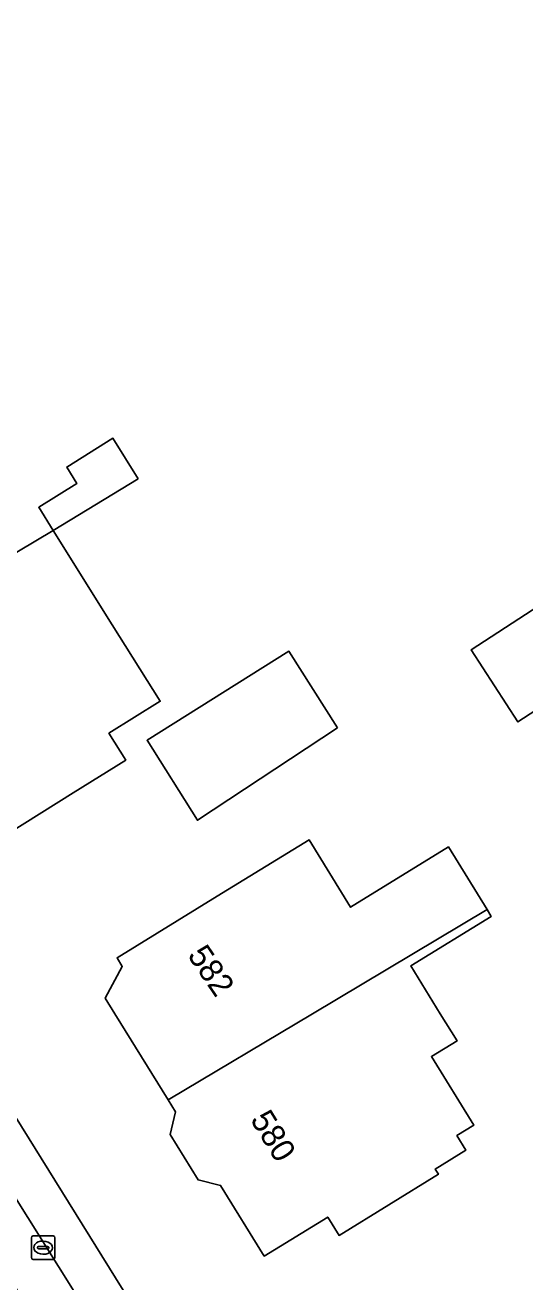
# Model space of a CAD drawing. Extents: x 159352 to 160617, y 385888 to 387323.
# Drawn here: x 159612.4 to 159633.7, y 385988.6 to 386042.1 of the extents above; entities that cross this region are included whole.
import ezdxf

# ---------------------------------------------------------------- set-up
doc = ezdxf.new("R2010")
doc.units = 0
for name, color, linetype in [('IMGEO_Erf', 7, 'Continuous'), ('IMGEO_Kolk', 7, 'Continuous'), ('IMGEO_Pand', 7, 'Continuous'), ('IMGEO_Pand_nummerreeks', 7, 'Continuous'), ('IMGEO_Parkeervlak_open', 7, 'Continuous'), ('IMGEO_Voetpad_open', 7, 'Continuous')]:
    doc.layers.add(name, color=color, linetype=linetype)

msp = doc.modelspace()

# ---------------------------------------------------------------- linework, layer by layer
at = {"layer": 'IMGEO_Erf'}
for points in [[(159554.162, 386088.263), (159585.478, 386038.285), (159618.566, 385984.984), (159617.942, 385984.608), (159619.588, 385981.954), (159622.47, 385977.308), (159627.126, 385969.959), (159627.843, 385970.4), (159643.051, 385946.005), (159667.875, 385907.187)], [(159611.369, 386019.277), (159613.582, 386020.599), (159616.094, 386016.584), (159618.137, 386013.321), (159615.951, 386011.954), (159616.665, 386010.815), (159614.428, 386009.412), (159610.191, 386006.756)]]:
    msp.add_lwpolyline(points, dxfattribs=at)
for points in [[(159617.202, 386022.803), (159613.582, 386020.599), (159612.964, 386021.587), (159614.59, 386022.606), (159614.154, 386023.3), (159616.119, 386024.532)], [(159638.321, 386016.205), (159638.569, 386015.823), (159633.361, 386012.44), (159631.378, 386015.518), (159636.574, 386018.893), (159639.452, 386020.763), (159641.199, 386018.075)], [(159625.686, 386012.184), (159619.718, 386008.245), (159617.576, 386011.659), (159623.615, 386015.45)], [(159632.051, 386004.438), (159632.228, 386004.151), (159628.802, 386002.041), (159630.059, 386000), (159630.771, 385998.844), (159629.68, 385998.172), (159631.481, 385995.247), (159630.77, 385994.809), (159631.154, 385994.185), (159629.846, 385993.379), (159629.983, 385993.156), (159625.752, 385990.551), (159625.269, 385991.335), (159622.565, 385989.67), (159620.708, 385992.685), (159619.75, 385992.913), (159618.554, 385994.855), (159618.783, 385995.819), (159618.471, 385996.326), (159616.209, 386000), (159615.796, 386000.67), (159616.522, 386002.015), (159616.296, 386002.383), (159620.554, 386005.005), (159624.472, 386007.418), (159626.243, 386004.542), (159630.407, 386007.107)]]:
    msp.add_lwpolyline(points, close=True, dxfattribs=at)
at = {"layer": 'IMGEO_Kolk'}
for p, q in [((159612.65, 385989.602), (159612.65, 385990.454)), ((159612.725, 385990.528), (159613.577, 385990.528)), ((159613.651, 385990.454), (159613.651, 385989.602)), ((159612.909, 385990.022), (159612.909, 385990.034)), ((159613.347, 385989.985), (159612.949, 385989.985)), ((159612.952, 385990.071), (159613.35, 385990.071)), ((159613.138, 385990.308), (159613.163, 385990.308)), ((159613.393, 385990.034), (159613.393, 385990.022)), ((159613.577, 385989.528), (159612.725, 385989.528)), ((159613.161, 385989.748), (159613.136, 385989.748))]:
    msp.add_line(p, q, dxfattribs=at)
for points in [[(159612.65, 385989.602), (159612.65, 385990.454)], [(159612.725, 385990.528), (159613.577, 385990.528)], [(159613.651, 385990.454), (159613.651, 385989.602)], [(159613.577, 385989.528), (159612.725, 385989.528)]]:
    msp.add_lwpolyline(points, dxfattribs=at)
for centre, radius, start, end in [((159612.727, 385990.452), 0.0765, 91.552, 178.448), ((159612.727, 385990.452), 0.0765, 91.552, 178.448), ((159613.575, 385990.452), 0.0765, 1.552, 88.448), ((159613.575, 385990.452), 0.0765, 1.552, 88.448), ((159612.949, 385990.031), 0.0403, 85.8775, 175.7526), ((159612.946, 385990.021), 0.0366, 178.938, 274.7102), ((159613.35, 385990.028), 0.043, 264.8664, 352.4533), ((159613.354, 385990.033), 0.0386, 1.7309, 96.639), ((159612.727, 385989.604), 0.0765, 181.552, 268.448), ((159612.727, 385989.604), 0.0765, 181.552, 268.448), ((159613.575, 385989.604), 0.0765, 271.552, 358.448), ((159613.575, 385989.604), 0.0765, 271.552, 358.448)]:
    msp.add_arc(centre, radius, start, end, dxfattribs=at)
for centre, major_axis, ratio, start_param, end_param in [((159613.137, 385990.028), (-0.387, 0.002), 0.722429, 4.712389, 7.853982), ((159613.162, 385990.028), (-0.39, 0.002), 0.717154, 1.570796, 4.712389)]:
    msp.add_ellipse(centre, major_axis=major_axis, ratio=ratio, start_param=start_param, end_param=end_param, dxfattribs=at)
at = {"layer": 'IMGEO_Pand'}
for points in [[(159617.202, 386022.803), (159616.119, 386024.532), (159614.154, 386023.3), (159614.59, 386022.606), (159612.964, 386021.587), (159613.582, 386020.599)], [(159603.225, 386010.402), (159604.047, 386010.213), (159606.718, 386005.954), (159609.572, 386007.744), (159610.191, 386006.756), (159614.428, 386009.412), (159616.665, 386010.815), (159615.951, 386011.954), (159618.137, 386013.321), (159616.094, 386016.584), (159613.582, 386020.599), (159611.369, 386019.277), (159611.458, 386019.135), (159602.114, 386013.278), (159602.527, 386012.62), (159602.341, 386011.811)], [(159636.574, 386018.893), (159631.378, 386015.518), (159633.361, 386012.44), (159638.569, 386015.823), (159638.321, 386016.205)], [(159625.686, 386012.184), (159623.615, 386015.45), (159617.576, 386011.659), (159619.718, 386008.245)], [(159624.622, 386000), (159632.051, 386004.438), (159630.407, 386007.107), (159626.243, 386004.542), (159624.472, 386007.418), (159620.554, 386005.005), (159616.296, 386002.383), (159616.522, 386002.015), (159615.796, 386000.67), (159616.209, 386000), (159618.471, 385996.326)], [(159618.471, 385996.326), (159618.783, 385995.819), (159618.554, 385994.855), (159619.75, 385992.913), (159620.708, 385992.685), (159622.565, 385989.67), (159625.269, 385991.335), (159625.752, 385990.551), (159629.983, 385993.156), (159629.846, 385993.379), (159631.154, 385994.185), (159630.77, 385994.809), (159631.481, 385995.247), (159629.68, 385998.172), (159630.771, 385998.844), (159630.059, 386000), (159628.802, 386002.041), (159632.228, 386004.151), (159632.051, 386004.438), (159624.622, 386000)]]:
    msp.add_lwpolyline(points, close=True, dxfattribs=at)
at = {"layer": 'IMGEO_Parkeervlak_open'}
msp.add_lwpolyline([(159553.037, 386082.621), (159637.558, 385947.4), (159639.236, 385948.464), (159630.226, 385962.926), (159625.843, 385969.962), (159621.203, 385977.388), (159616.416, 385985.05), (159609.875, 385995.486), (159604.685, 386003.784), (159590.891, 386025.892), (159582.937, 386038.673), (159576.24, 386049.358), (159570.238, 386058.909), (159562.403, 386071.432), (159558.405, 386077.818), (159554.692, 386083.769)], dxfattribs=at)
at = {"layer": 'IMGEO_Voetpad_open'}
for points in [[(159670.979, 385902.725), (159667.875, 385907.187), (159643.051, 385946.005), (159627.843, 385970.4), (159627.126, 385969.959), (159622.47, 385977.308), (159619.588, 385981.954), (159617.942, 385984.608), (159618.566, 385984.984), (159585.478, 386038.285), (159554.162, 386088.263)], [(159555.07, 386083.994), (159554.692, 386083.769), (159558.405, 386077.818), (159558.79, 386078.042), (159562.804, 386071.646), (159562.403, 386071.432), (159570.238, 386058.909), (159570.624, 386059.15), (159576.621, 386049.605), (159576.24, 386049.358), (159582.937, 386038.673), (159583.304, 386038.908), (159591.276, 386026.132), (159590.891, 386025.892), (159604.685, 386003.784), (159605.064, 386004.017), (159610.262, 385995.726), (159609.875, 385995.486), (159616.416, 385985.05)]]:
    msp.add_lwpolyline(points, dxfattribs=at)

# ---------------------------------------------------------------- texts
at = {"layer": 'IMGEO_Pand_nummerreeks'}
for s, rotation, p in [('582', 304.1637, (159619.269, 386002.49)), ('580', 301.5962, (159621.944, 385995.49))]:
    msp.add_text(s, height=1, rotation=rotation, dxfattribs=at).set_placement(p)

doc.saveas('drawing.dxf')
